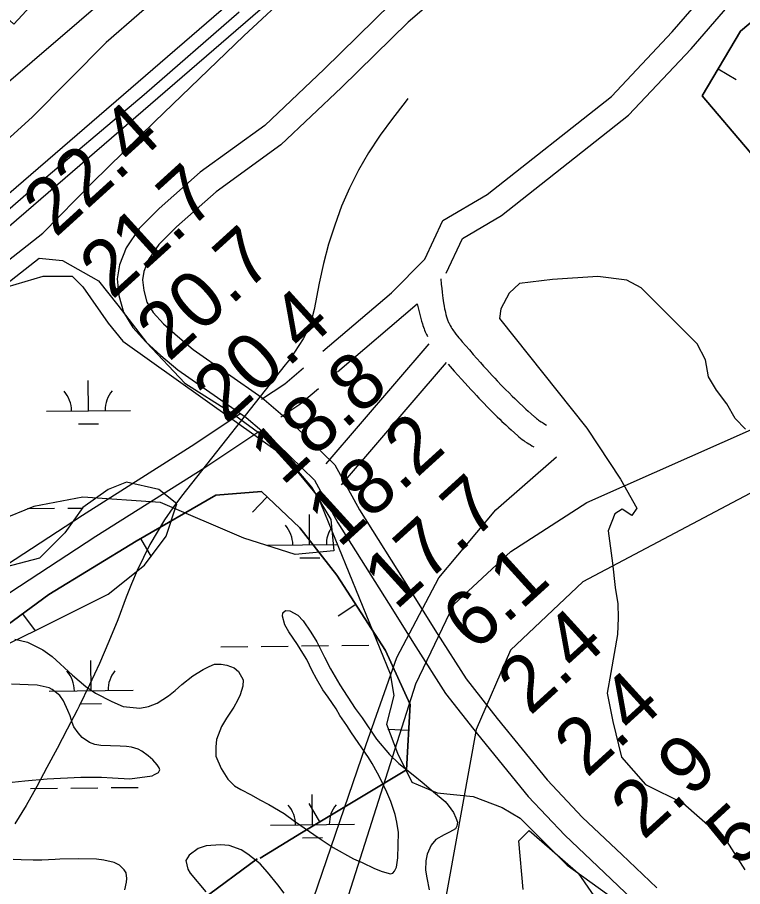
# Model space of a CAD drawing. Extents: x 3625074 to 3663148, y 511451 to 537151.
# Drawn here: x 3644057 to 3644919, y 524015 to 525048 of the extents above; entities that cross this region are included whole.
import ezdxf

# ---------------------------------------------------------------- set-up
doc = ezdxf.new("R2010")
doc.units = 0
for name, color, linetype in [('V-BLDG-OTLN', 7, 'Continuous'), ('V-BORW-LINE', 7, 'Continuous'), ('V-LEVE-TOET', 7, 'Continuous'), ('V-RIVR-EDGE', 7, 'Continuous'), ('V-RIVR-RANG', 7, 'Continuous'), ('V-ROAD-CNTR', 7, 'Continuous'), ('V-SITE-VEGE', 7, 'Continuous'), ('V-SURV-LINE', 7, 'Continuous'), ('V-TOPO-DPTH', 7, 'Continuous'), ('V-TOPO-MINR', 7, 'Continuous'), ('V-WETL-SWMP', 7, 'Continuous')]:
    doc.layers.add(name, color=color, linetype=linetype)

msp = doc.modelspace()

# ---------------------------------------------------------------- linework, layer by layer
at = {"layer": 'V-BLDG-OTLN'}
msp.add_lwpolyline([(3643952.9, 525228.7), (3644039.1, 525149.8), (3644053.2, 525165.2), (3644073.8, 525146.4), (3644060.1, 525131.4), (3644101.4, 525093.6), (3644052.4, 525040.1), (3643904.4, 525175.6)], close=True, dxfattribs=at)
at = {"layer": 'V-BORW-LINE'}
for p, q in [((3644889.7, 524987), (3644911.2, 524974.2)), ((3644353.4, 524478.2), (3644336.3, 524460)), ((3644203.2, 524428.9), (3644215.7, 524407.3)), ((3644459, 524350.3), (3644438.1, 524336.7)), ((3644062.9, 524339.3), (3644077.7, 524319.2)), ((3644522, 524200.6), (3644497, 524202)), ((3644416.4, 524092.3), (3644403.5, 524113.8))]:
    msp.add_line(p, q, dxfattribs=at)
for points in [[(3645416.6, 525088.6), (3645324.6, 525030.4), (3645255, 524959.9), (3645188.7, 524855.3), (3645137.9, 524764.5), (3645142.5, 524712.3), (3645101.9, 524704.5), (3644996.6, 524803.3), (3644926.5, 524889.2), (3644870.6, 524955), (3644916.3, 525031.6), (3645018.6, 525118.2)], [(3645018.6, 525118.2), (3644916.3, 525031.6), (3644870.6, 524955), (3644926.5, 524889.2), (3644996.6, 524803.3), (3645101.9, 524704.5), (3645142.5, 524712.3), (3645137.9, 524764.5), (3645188.7, 524855.3), (3645255, 524959.9), (3645324.6, 525030.4), (3645416.6, 525088.6)], [(3644341.7, 524048.2), (3644276.5, 524000), (3644192.2, 523939.5), (3644098.2, 523866), (3644014.4, 523799.5), (3643974.9, 523847.1), (3643908.2, 523935.7), (3643838, 524045.6), (3643902.2, 524168.2), (3643981.2, 524279.5), (3644094.2, 524362.2), (3644197.8, 524425.8), (3644292.5, 524480.3), (3644346.7, 524484.6), (3644392.4, 524441.4), (3644436.3, 524385.4), (3644494.4, 524295.8), (3644523.7, 524231.6), (3644519.3, 524154.1), (3644479.5, 524130.4), (3644394.4, 524079.1), (3644345.2, 524049)], [(3644345.2, 524049), (3644394.4, 524079.1), (3644479.5, 524130.4), (3644519.3, 524154.1), (3644523.7, 524231.6), (3644494.4, 524295.8), (3644436.3, 524385.4), (3644392.4, 524441.4), (3644346.7, 524484.6), (3644292.5, 524480.3), (3644197.8, 524425.8), (3644094.2, 524362.2), (3643981.2, 524279.5), (3643902.2, 524168.2), (3643838, 524045.6), (3643908.2, 523935.7), (3643974.9, 523847.1), (3644014.4, 523799.5), (3644098.2, 523866), (3644192.2, 523939.5), (3644276.5, 524000), (3644341.7, 524048.2)]]:
    msp.add_lwpolyline(points, dxfattribs=at)
at = {"layer": 'V-LEVE-TOET'}
for points in [[(3643472.5, 524256.5), (3643504.8, 524290.1), (3643561.3, 524356), (3643655.3, 524440.1), (3643756.9, 524510.4), (3643870.5, 524607.6), (3643968.6, 524694.7), (3644032.8, 524749.2), (3644087.1, 524791.8), (3644145.8, 524852), (3644220.2, 524924.6), (3644325.9, 525026.1), (3644445.6, 525137.5)], [(3644280.1, 525120.9), (3644162.3, 525018.2), (3644074.7, 524929.9), (3643946.8, 524813.8), (3643819.6, 524689.7), (3643677, 524563.6), (3643548.9, 524464.4), (3643467.5, 524400.8)]]:
    msp.add_lwpolyline(points, dxfattribs=at)
at = {"layer": 'V-RIVR-EDGE'}
msp.add_lwpolyline([(3644922.2, 524559), (3644910, 524571.3), (3644900.2, 524589.1), (3644888, 524605.1), (3644878.2, 524621), (3644874.6, 524641.3), (3644864.9, 524660.3), (3644798.2, 524726.6), (3644781.1, 524735.9), (3644746.8, 524740.2), (3644692.9, 524736.7), (3644653.7, 524731.9), (3644641.4, 524720.3), (3644631.5, 524701.9), (3644629.7, 524690.3), (3644733.5, 524560.1), (3644773.8, 524499.4), (3644793.3, 524465), (3644787.2, 524456.4), (3644775.5, 524463.8), (3644766.9, 524458.3), (3644758.9, 524438.1), (3644764.3, 524399.5), (3644767.3, 524370.7), (3644770.4, 524351.1), (3644770.9, 524334.6), (3644770.3, 524314.9), (3644762.2, 524269.6), (3644757.8, 524245.1), (3644764.5, 524211.4), (3644774.8, 524169.1), (3644803.5, 524136.6), (3644848.2, 524114.4), (3644900.2, 524068.9), (3644921.5, 524035.2)], dxfattribs=at)
at = {"layer": 'V-ROAD-CNTR'}
for points in [[(3641531.3, 522821.3), (3641851.4, 523101.1), (3642546.6, 523684.6), (3643178.2, 524219.8), (3643515, 524516.6), (3644577.1, 525427.6), (3644649.7, 525493.9)], [(3644584, 525096.4), (3644521.3, 525042.4), (3644442, 524964.9), (3644369.9, 524896.7), (3644292.8, 524840.7), (3644245.9, 524799.3), (3644224.9, 524778.3), (3644212.7, 524760.3), (3644207.1, 524746), (3644205.4, 524736.3), (3644206.8, 524723.5), (3644210.7, 524709.8), (3644218, 524697.4), (3644230.3, 524683.9), (3644246.9, 524669.2), (3644265.7, 524653.3), (3644347.1, 524596.4), (3644386, 524563), (3644434.1, 524516.6), (3644463.5, 524462.8), (3644523.3, 524367.9), (3644555.8, 524316.1), (3644590.4, 524262), (3644626.9, 524215), (3644686.4, 524142), (3644728.7, 524097.5), (3644775.4, 524053.3), (3644816.7, 524013.9)], [(3644501, 525064.5), (3644421.2, 524986.5), (3644350.7, 524919.8), (3644274, 524864.1), (3644225.3, 524821.2), (3644201.6, 524797.4), (3644186, 524774.3), (3644178, 524754.1), (3644175.2, 524737.3), (3644177.2, 524717.8), (3644182.9, 524697.8), (3644193.8, 524679.5), (3644209.2, 524662.5), (3644227.3, 524646.5), (3644247.3, 524629.5), (3644328.6, 524572.6), (3644365.8, 524540.8), (3644410, 524498.2), (3644437.6, 524447.6), (3644497.9, 524351.9), (3644530.4, 524300.1), (3644565.8, 524244.7), (3644603.5, 524196.3), (3644663.9, 524122.2), (3644707.5, 524076.3), (3644754.7, 524031.5), (3644796, 523992.2)], [(3644419.9, 524651.4), (3644501.3, 524721), (3644541.1, 524760.9), (3644562.6, 524806.8), (3644615.2, 524837.5), (3644762.8, 524954.1), (3644835.3, 525030.9), (3644866.9, 525067.3)], [(3643449.8, 524305.7), (3643542.1, 524386.6), (3643656.5, 524484.6), (3643790, 524599.7), (3643938.1, 524725.6), (3644073.2, 524843.1), (3644207.4, 524956.6), (3644320.3, 525054.6)], [(3644566.4, 524744.2), (3644585.8, 524785.6), (3644632.1, 524812.6), (3644783.2, 524932), (3644857.6, 525010.8), (3644901.4, 525061.3)], [(3644560.1, 524737.3), (3644560.6, 524731.3), (3644561.1, 524726.1), (3644561.6, 524721.7), (3644562, 524717.8), (3644562.5, 524714.5), (3644562.9, 524711.6), (3644563.3, 524709.1), (3644563.6, 524707), (3644563.9, 524705.1), (3644564.6, 524701.8), (3644565.1, 524699.4), (3644565.5, 524697.6), (3644566.2, 524694.9), (3644566.9, 524692.3), (3644567.3, 524691), (3644567.7, 524689.9), (3644568.1, 524688.7), (3644568.5, 524687.7), (3644569, 524686.6), (3644569.4, 524685.6), (3644569.9, 524684.6), (3644570.4, 524683.7), (3644570.9, 524682.8), (3644571.3, 524681.9), (3644572.3, 524680.2), (3644573.3, 524678.5), (3644574.3, 524677), (3644575.3, 524675.6), (3644576.3, 524674.2), (3644577.2, 524673), (3644578.1, 524671.8), (3644579.9, 524669.5), (3644581.5, 524667.5), (3644582.9, 524665.8), (3644585.6, 524662.7), (3644594, 524653.1), (3644598.7, 524647.7), (3644603, 524642.7), (3644607.1, 524638.1), (3644611, 524633.8), (3644614.6, 524629.8), (3644618, 524626.1), (3644621.2, 524622.6), (3644624.2, 524619.4), (3644627, 524616.4), (3644632.3, 524610.9), (3644637, 524606), (3644641.2, 524601.9), (3644644.9, 524598.2), (3644648.1, 524595.1), (3644650.9, 524592.3), (3644653.4, 524590), (3644657.9, 524585.8), (3644661.2, 524582.7), (3644663.8, 524580.4), (3644667.6, 524576.9), (3644671.5, 524573.5), (3644672.2, 524572.9), (3644673.8, 524571.6), (3644675.1, 524570.6), (3644676.3, 524569.7), (3644677.3, 524568.9), (3644679.3, 524567.6), (3644680.8, 524566.6), (3644682, 524565.9), (3644683.8, 524564.8), (3644685.8, 524563.6)], [(3644437.4, 524626.9), (3644532, 524707.8)], [(3644532, 524707.8), (3644537.2, 524687.3), (3644538.1, 524683.9), (3644538.7, 524681.9), (3644539.4, 524679.9), (3644540.1, 524678.1), (3644540.8, 524676.3), (3644541.5, 524674.6), (3644542.2, 524673), (3644543, 524671.4), (3644543.7, 524670), (3644544.3, 524668.8)], [(3644545.9, 524660.3), (3644423.2, 524517.5)], [(3644347, 524594.3), (3644374.5, 524612.6), (3644397, 524631.8)], [(3644566.3, 524638), (3644441.5, 524492.7)], [(3644569, 524636), (3644571.3, 524633.4), (3644576, 524627.9), (3644580.5, 524622.8), (3644584.7, 524618.1), (3644588.7, 524613.7), (3644592.4, 524609.6), (3644595.9, 524605.8), (3644599.2, 524602.2), (3644602.3, 524598.9), (3644605.2, 524595.8), (3644610.8, 524590), (3644615.7, 524585), (3644620, 524580.6), (3644623.8, 524576.8), (3644627.2, 524573.5), (3644630.2, 524570.7), (3644632.8, 524568.1), (3644637.4, 524563.8), (3644641, 524560.6), (3644643.6, 524558.1), (3644647.7, 524554.5), (3644651.8, 524550.9), (3644652.9, 524549.9), (3644655, 524548.2), (3644656.9, 524546.7), (3644658.6, 524545.4), (3644660.1, 524544.3), (3644662.7, 524542.6), (3644664.7, 524541.3), (3644666.2, 524540.4), (3644668.4, 524539), (3644670.6, 524537.7)], [(3644369.7, 524573.3), (3644392.6, 524588.6), (3644414.5, 524607.3)], [(3643623.1, 524142.9), (3643787.9, 524230.7), (3643963.3, 524345.3), (3644133.9, 524456.7), (3644263.3, 524538.6), (3644321.3, 524577.2)], [(3643651.2, 524123.9), (3643803.2, 524204.9), (3643979.7, 524320.2), (3644150.1, 524431.5), (3644279.6, 524513.4), (3644343.9, 524556.1)]]:
    msp.add_lwpolyline(points, dxfattribs=at)
at = {"layer": 'V-SITE-VEGE'}
for points in [[(3644038, 524727.2), (3644082.4, 524762), (3644110.4, 524759.1), (3644153.2, 524735.1), (3644176.2, 524706.3), (3644210, 524661.9), (3644255.8, 524613.4), (3644311, 524578.5), (3644363.9, 524539.9), (3644406.5, 524489.9), (3644429.3, 524451.6), (3644433, 524414.4), (3644386.8, 524409.9), (3644325.8, 524429.1), (3644226.8, 524471.7), (3644134.3, 524478), (3644076.2, 524466.9), (3643994.1, 524433.8)], [(3644500.7, 524116.3), (3644495.8, 524127.5), (3644489, 524141.5), (3644484.7, 524150.1), (3644478.4, 524161.4), (3644474.1, 524168.7), (3644454, 524198), (3644448.3, 524206.7), (3644439.9, 524218.7), (3644435.5, 524226.3), (3644426.1, 524240.3), (3644419.8, 524249), (3644412.3, 524262), (3644407, 524271.6), (3644400.6, 524285.2), (3644396.2, 524292.5), (3644389.6, 524302.8), (3644379.3, 524318.1), (3644374.6, 524326.4), (3644372, 524336.7), (3644372.4, 524340.6), (3644375.4, 524343.4), (3644380.6, 524342.9), (3644390, 524337.8), (3644396.3, 524331.1), (3644405.7, 524317.4), (3644412.6, 524306.1), (3644421.9, 524287.8), (3644429, 524274.2), (3644439.9, 524255), (3644458.4, 524227), (3644466.6, 524215.6), (3644483.8, 524190.6), (3644499, 524172.2), (3644510.1, 524161.5), (3644527.1, 524147.9), (3644538, 524139.4), (3644551.4, 524127.9)], [(3644053.8, 524309.4), (3644068.7, 524305.7), (3644087.1, 524296.7), (3644098, 524288.5), (3644122.2, 524266.3), (3644138.2, 524253.1), (3644149.7, 524244.9), (3644169, 524235.2), (3644182.6, 524229.3), (3644202.1, 524227.1), (3644212.7, 524229.1), (3644222.9, 524233.3), (3644236.2, 524242.1), (3644244.3, 524248.4), (3644252.3, 524255.4), (3644265.3, 524265.5), (3644277.7, 524273.3), (3644284.6, 524276.7), (3644290.9, 524279.5), (3644299.1, 524279.6), (3644305.6, 524278.4), (3644314.3, 524275.2), (3644319.7, 524270.8), (3644325, 524260.8), (3644324.8, 524253.3), (3644321.6, 524243.3), (3644318.4, 524236.2), (3644314, 524228.5), (3644305.1, 524215.3), (3644299.3, 524205.4), (3644293.3, 524190.2), (3644292.4, 524181.4), (3644292.7, 524170.2), (3644298.8, 524155.4), (3644307, 524143), (3644314.9, 524135), (3644322.3, 524130.5), (3644334.5, 524124.3), (3644344.8, 524118.4), (3644355.8, 524112.6), (3644373.8, 524101.9), (3644386, 524093.1), (3644415.5, 524072.6), (3644432.1, 524061.7), (3644456.3, 524048.3), (3644466.6, 524043.7), (3644481.4, 524036.8), (3644490.5, 524033.2), (3644500.2, 524030.3), (3644502.9, 524031.2), (3644504.9, 524033.5), (3644507.3, 524038.3), (3644508.9, 524049.4), (3644509.8, 524079.4), (3644507.8, 524091.9), (3644505.8, 524100.8), (3644500.7, 524116.3)], [(3644190.3, 524143.1), (3644216.9, 524146.9), (3644219.5, 524148.5), (3644224.5, 524150.9), (3644225.9, 524153.8), (3644225.3, 524156.5), (3644222.8, 524160.1), (3644217.7, 524165.8), (3644212.3, 524170.6), (3644204.6, 524176), (3644200.1, 524178.4), (3644192.3, 524180.9), (3644186.5, 524181.8), (3644179, 524182), (3644167.5, 524182.6), (3644155.8, 524183), (3644148.6, 524184.1), (3644142.5, 524186.6), (3644133.8, 524192.4), (3644128.8, 524198.1), (3644123.7, 524205.1), (3644121.6, 524210.4), (3644119.5, 524218.3), (3644116.8, 524224.6), (3644111.5, 524235.9), (3644107.1, 524242.5), (3644097.9, 524249.3), (3644094.6, 524251.4), (3644080.3, 524254.4), (3644069.3, 524255), (3644049.7, 524255.6)], [(3644050.3, 524139.2), (3644065.4, 524141.1), (3644091.9, 524143.3), (3644132.2, 524145.4), (3644156.7, 524145.3), (3644169.7, 524144.6), (3644190.3, 524143.1)], [(3644551.4, 524127.9), (3644565.1, 524116.4), (3644568.9, 524112.1), (3644575.2, 524103.1), (3644577.9, 524097.1), (3644580.1, 524091.8), (3644579.3, 524086.9), (3644577.6, 524084), (3644570.3, 524080), (3644564, 524076.9), (3644554.3, 524071), (3644548.6, 524064.6), (3644543.7, 524053.6), (3644542.2, 524045.8), (3644541.9, 524034.7), (3644543.6, 524025.5), (3644546.4, 524011.4)], [(3644658, 524011.6), (3644653, 524069.8), (3644665, 524081.9), (3644689.3, 524060.8), (3644723.2, 524031.2), (3644749.9, 523992.6)], [(3644373.7, 524007.5), (3644366.5, 524017.5), (3644354.2, 524032.2), (3644345.3, 524042.3), (3644330.6, 524053.8), (3644322.6, 524058.9), (3644308.6, 524063.9), (3644298.2, 524064.8), (3644281.2, 524063.7), (3644271.6, 524060.4), (3644260.9, 524052.5), (3644256.8, 524046.1), (3644259.5, 524035.9), (3644262, 524031.2), (3644280.9, 524008.8)], [(3644184.3, 524011.5), (3644186.5, 524020.3), (3644186.9, 524024.8), (3644185.8, 524031.4), (3644183.6, 524035.1), (3644177.9, 524040.8), (3644171.8, 524043.9), (3644159.4, 524046.5), (3644150.6, 524047.8), (3644129.4, 524048.4), (3644107.2, 524048), (3644101.6, 524047.5), (3644085.6, 524046.7), (3644075.4, 524046.6), (3644061.1, 524047.1), (3644051.6, 524047.6)]]:
    msp.add_lwpolyline(points, dxfattribs=at)
at = {"layer": 'V-SURV-LINE'}
for points in [[(3642946.2, 523889.8), (3644885, 525562.9)], [(3644904.6, 525540.2), (3642965.8, 523867.1)]]:
    msp.add_lwpolyline(points, dxfattribs=at)
at = {"layer": 'V-TOPO-DPTH'}
msp.add_lwpolyline([(3644172, 523524.5), (3644353.2, 523733.8), (3644425.8, 523927.3), (3644530.2, 524256), (3644575.5, 524350.5), (3644643.3, 524413.5), (3644733.5, 524471.8), (3644936.5, 524561.4), (3645157.5, 524628.5), (3645337.9, 524700.1), (3645540.8, 524758.2), (3645686.6, 524808.6)], dxfattribs=at)
at = {"layer": 'V-TOPO-MINR'}
for points in [[(3644520.9, 524951.6), (3644517.5, 524947.4), (3644502.5, 524928), (3644487.9, 524908.2), (3644487.1, 524907), (3644474.1, 524887.1), (3644462.1, 524866.7), (3644451.6, 524845.4), (3644442, 524823.7), (3644433.9, 524801.3), (3644426.7, 524778.6), (3644420.7, 524755.6), (3644415.5, 524732.4), (3644409.5, 524701), (3644407.3, 524691.9), (3644404.4, 524683), (3644400.7, 524674.5), (3644396.4, 524666.2), (3644391.4, 524658.2), (3644386.2, 524650.3), (3644380.8, 524642.6), (3644375.1, 524635.1), (3644251.7, 524479), (3644241.4, 524465.2), (3644231.7, 524451.1), (3644222.7, 524436.5), (3644214.3, 524421.6), (3644206.6, 524406.2), (3644199.2, 524390.7), (3644192.5, 524374.9), (3644186.1, 524359), (3644176, 524332.4), (3644165.5, 524306.3), (3644154.4, 524280.3), (3644142.5, 524254.8), (3644130, 524229.5), (3644127.6, 524225), (3644115.8, 524202.2), (3644103.8, 524179.4), (3644091.8, 524156.7), (3644079.6, 524134.1), (3644067, 524111.7), (3644053.8, 524089.7)], [(3644172, 523524.5), (3644353.2, 523733.8), (3644425.8, 523927.3), (3644530.2, 524256), (3644575.5, 524350.5), (3644643.3, 524413.5), (3644733.5, 524471.8), (3644936.5, 524561.4), (3645157.5, 524628.5), (3645337.9, 524700.1), (3645540.8, 524758.2), (3645686.6, 524808.6)], [(3645678.7, 524781.4), (3645513.6, 524681.7), (3645166.3, 524560.9), (3644940.9, 524489.3), (3644728.8, 524377.2), (3644643, 524296.3), (3644602.2, 524201.8), (3644561.1, 523976.6), (3644497.6, 523801), (3644375.5, 523657.1), (3644222.4, 523484.4)], [(3644129.6, 523524.4), (3644258.4, 523675.4), (3644326.3, 523783.4), (3644403.4, 523986), (3644471.5, 524184.1), (3644507.8, 524287.6), (3644557.6, 524382.1), (3644625.4, 524463.1), (3644697.6, 524526)]]:
    msp.add_lwpolyline(points, dxfattribs=at)
at = {"layer": 'V-WETL-SWMP'}
for p, q in [((3644141.1, 524580.6), (3644140.7, 524616.6)), ((3644091.1, 524580.1), (3644191.1, 524581.1)), ((3644129.2, 524565.1), (3644153.2, 524565.3)), ((3644068.8, 524464.5), (3644100.8, 524464.8)), ((3644116.8, 524465), (3644134.1, 524465.1)), ((3644404.1, 524421.4), (3644403.8, 524457.4)), ((3644354.1, 524420.9), (3644437.1, 524421.7)), ((3644392.3, 524405.9), (3644416.3, 524406.1)), ((3644298.5, 524300.3), (3644330.5, 524300.6)), ((3644346.5, 524300.7), (3644378.5, 524301.1)), ((3644394.5, 524301.2), (3644426.5, 524301.6)), ((3644442.5, 524301.7), (3644474.5, 524302)), ((3644144.4, 524248), (3644144, 524284)), ((3644094.4, 524247.5), (3644194.4, 524248.5)), ((3644132.6, 524232.4), (3644156.6, 524232.7)), ((3644120.2, 524132.3), (3644152.2, 524132.6)), ((3644168.2, 524132.8), (3644200.1, 524133.1)), ((3644072.2, 524131.8), (3644104.2, 524132.1)), ((3644407.4, 524088.7), (3644407.1, 524124.7)), ((3644357.4, 524088.2), (3644457.4, 524089.3)), ((3644395.6, 524073.2), (3644419.6, 524073.4))]:
    msp.add_line(p, q, dxfattribs=at)
for points in [[(3644044.4, 524727.8), (3644087.4, 524740.7), (3644121.8, 524740.7), (3644134.6, 524727.8), (3644164.7, 524684.9), (3644181.9, 524663.4), (3644375.2, 524526), (3644413.9, 524478.7), (3644499.8, 524268.2), (3644504.1, 524242.5), (3644495.5, 524208.1), (3644508.4, 524173.7), (3644525.5, 524139.4), (3644555.6, 524126.5), (3644598.6, 524122.2), (3644632.9, 524109.3), (3644654.4, 524096.4), (3644710.2, 524040.6), (3644833.5, 523951.9)], [(3643937, 524251), (3644078.8, 524319.8), (3644164.7, 524362.7), (3644207.7, 524397.1), (3644233.4, 524431.5), (3644246.3, 524470.1), (3644224.8, 524487.3), (3644186.2, 524495.9), (3644164.7, 524487.3), (3644134.6, 524465.8), (3644113.2, 524435.8), (3644083.1, 524405.7), (3643984.3, 524379.9)]]:
    msp.add_lwpolyline(points, dxfattribs=at)
for centre, start, end in [((3644085.8, 524580.6), 359.8032, 41.3469), ((3644196.3, 524581.7), 139.8032, 181.3468), ((3644348.9, 524421.3), 359.8032, 41.3469), ((3644459.3, 524422.4), 148.4883, 181.3468), ((3644089.2, 524247.9), 359.8032, 41.3469), ((3644199.6, 524249), 139.8032, 181.3468), ((3644352.2, 524088.7), 359.8032, 41.3469), ((3644462.7, 524089.8), 139.8032, 181.3468)]:
    msp.add_arc(centre, 35.2, start, end, dxfattribs=at)

# ---------------------------------------------------------------- texts
at = {"layer": 'V-RIVR-RANG'}
for s, rotation, p in [('22.4', 42.2783, (3644101.9, 524785.5)), ('21.7', 42.2783, (3644169.4, 524711.7)), ('20.7', 42.2783, (3644236.8, 524637.9)), ('20.4', 42.2783, (3644304.3, 524564.1)), ('18.8', 42.2783, (3644371.7, 524490.3)), ('18.2', 42.2783, (3644439.2, 524416.5)), ('17.7', 42.2783, (3644506.7, 524342.6)), ('6.1', 42.2783, (3644600.5, 524292.8)), ('2.4', 42.2783, (3644666.2, 524217.4)), ('2.4', 42.2783, (3644733.6, 524143.5)), ('2.9', 42.2783, (3644800.9, 524069.5)), ('5', 42.5658, (3644913.9, 524036.9))]:
    msp.add_text(s, height=67, rotation=rotation, dxfattribs=at).set_placement(p)

doc.saveas('drawing.dxf')
